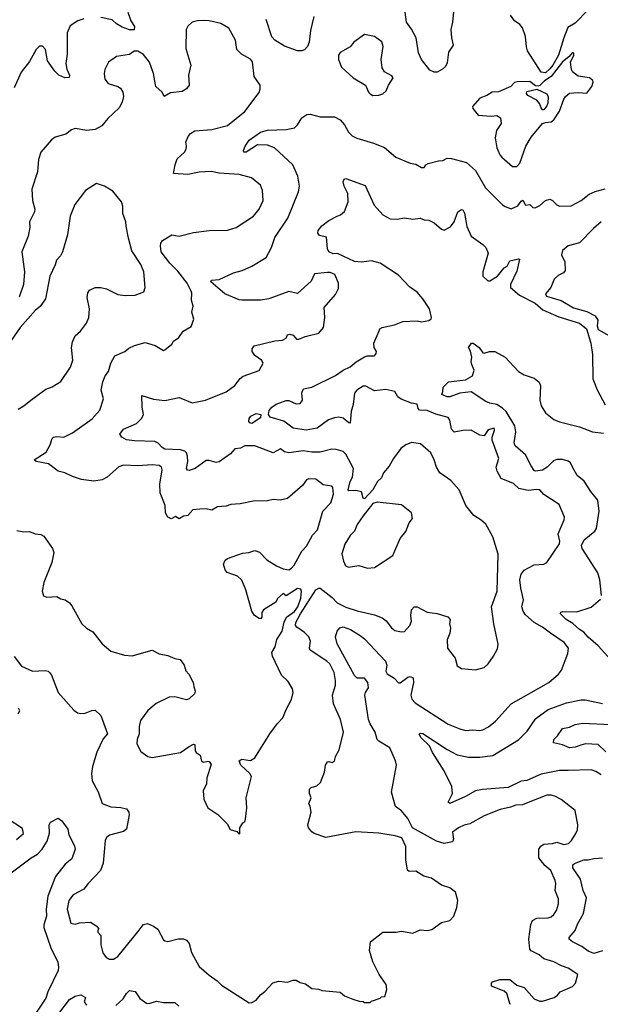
# Model space of a CAD drawing. Extents: x 1690054 to 1842981, y 782881 to 914114.
# Tile 567 of 656: x 1780595 to 1784670, y 868327 to 875233. Entities that reach past the tile are written whole.
import ezdxf

# ---------------------------------------------------------------- set-up
doc = ezdxf.new("R2010")
doc.units = 0

msp = doc.modelspace()

# ---------------------------------------------------------------- linework, layer by layer
at = {"layer": '0CON10XD'}
for points in [[(1783645.5, 875334.5), (1783633.1, 875215), (1783621.1, 875165), (1783626.5, 875105), (1783638.6, 875055), (1783605.4, 875004.6), (1783595, 874930), (1783583.1, 874905), (1783563.8, 874886.2), (1783525, 874865.7), (1783505, 874865.7), (1783475, 874880), (1783414.7, 874955), (1783395, 875000), (1783378, 875105), (1783345, 875165.6), (1783309.4, 875215), (1783288.9, 875375)], [(1781354.5, 875285), (1781374.6, 875224.6), (1781400.4, 875185), (1781398.3, 875161.7), (1781365, 875162.7), (1781315, 875181.6), (1781275, 875203.6), (1781245, 875232.1), (1781165, 875247.5)], [(1784585, 875302.1), (1784495, 875210), (1784442.6, 875177.4), (1784413.6, 875106.4), (1784377.7, 874985), (1784338.2, 874915), (1784315, 874888.3), (1784285, 874860.4), (1784256.2, 874866.2), (1784160.3, 875015), (1784151.8, 875041.8), (1784145.3, 875115), (1784125.4, 875175), (1784105, 875199.5), (1784067.1, 875225), (1784040, 875265)], [(1781045, 875239.1), (1781002.5, 875225), (1780950.2, 875189.8), (1780929.8, 875140.2), (1780928.9, 874991.1), (1780919.5, 874925), (1780926.8, 874886.8), (1780946, 874845), (1780942, 874828), (1780913.3, 874825), (1780870.8, 874845), (1780841.2, 874871.2), (1780791.4, 874945), (1780776.9, 875025), (1780756.4, 875046.4), (1780735, 875046.5), (1780710, 875025), (1780665, 874940), (1780605, 874864.2), (1780556.4, 874755)], [(1780575, 871650), (1780625, 871640), (1780665, 871642.5), (1780705, 871627.5), (1780745, 871623.3), (1780765, 871611.2), (1780777.1, 871595), (1780826.4, 871525), (1780834.5, 871495), (1780822.2, 871425), (1780766, 871285), (1780753.8, 871225), (1780762.3, 871192.3), (1780785, 871183.8), (1780856.6, 871186.6), (1780885, 871170.6), (1780915, 871164.2), (1780945, 871144), (1780962.4, 871122.4), (1781032, 870995), (1781065, 870964.2), (1781109.7, 870939.7), (1781173.3, 870855), (1781235, 870803.3), (1781330, 870775), (1781385, 870772), (1781525, 870810), (1781575, 870784.2), (1781635, 870774), (1781685, 870752), (1781722.5, 870745), (1781750, 870705), (1781761.2, 870665), (1781782.3, 870642.3), (1781813.8, 870585), (1781817.3, 870557.3), (1781826.4, 870523.6), (1781823.3, 870505), (1781785, 870470), (1781765, 870463.8), (1781685, 870483.8), (1781645, 870481.2), (1781552.7, 870437.3), (1781495, 870386.7), (1781442.7, 870317.3), (1781433.8, 870275), (1781433.3, 870225), (1781420, 870185), (1781418, 870155), (1781445, 870100), (1781494.1, 870064.1), (1781525, 870057.5), (1781725, 870092.5), (1781785, 870136.2), (1781815, 870152.5), (1781825, 870150), (1781826.7, 870105), (1781835, 870092.5), (1781862.5, 870075), (1781872, 870032), (1781885, 870026.2), (1781915, 870033.3), (1781925, 870030), (1781938.3, 870008.3), (1781909.2, 869915), (1781905.7, 869874.3), (1781884.3, 869825), (1781888.8, 869765), (1781916.7, 869705), (1781985, 869658.8), (1782052, 869592), (1782073.6, 869553.6), (1782118.3, 869538.3), (1782135, 869520), (1782140, 869525), (1782140, 869565), (1782160.7, 869599.3), (1782175, 869610), (1782180, 869625), (1782188.6, 869705), (1782184.3, 869775.7), (1782221.4, 869925), (1782210.8, 869945), (1782148, 870005), (1782136.7, 870035), (1782154.2, 870045.8), (1782215, 870037.1), (1782245.6, 870055), (1782351.9, 870225), (1782401.4, 870295), (1782442.5, 870337.5), (1782465, 870396), (1782503.3, 870465), (1782514.5, 870514.5), (1782509.1, 870539.1), (1782480.3, 870590.3), (1782432, 870635), (1782369.1, 870769.1), (1782364.7, 870795.3), (1782388.5, 870835), (1782401, 870885), (1782438.1, 870945), (1782452.3, 871007.7), (1782467.3, 871042.7), (1782525, 871082.8), (1782546.5, 871115), (1782567.8, 871175), (1782572.5, 871222.5), (1782568.3, 871238.3), (1782545, 871242.5), (1782465, 871192.5), (1782445, 871207.5), (1782405, 871172.5), (1782392.1, 871147.9), (1782305.6, 871094.4), (1782295.7, 871075), (1782295, 871042), (1782285, 871031.8), (1782275, 871032.1), (1782244.4, 871055), (1782225.3, 871085.3), (1782181.6, 871235), (1782155, 871302.5), (1782125, 871330), (1782052.5, 871355), (1782036.7, 871375), (1782026.2, 871415), (1782037.7, 871442.3), (1782055, 871453.8), (1782158.7, 871491.3), (1782204.4, 871495.6), (1782245, 871510), (1782278.8, 871498.8), (1782329.2, 871445), (1782397, 871403), (1782445, 871380.8), (1782485, 871373.8), (1782504.2, 871385.8), (1782522.1, 871407.9), (1782574.6, 871505.4), (1782609.5, 871540.5), (1782651.6, 871618.4), (1782685.5, 871655), (1782723.9, 871785), (1782780, 871845), (1782797.9, 871905), (1782792.7, 871952.7), (1782785, 871961.2), (1782725, 871971.2), (1782675, 872010.6), (1782625, 872012.2), (1782608, 872005), (1782581.2, 871965), (1782475, 871875.6), (1782423.6, 871863.6), (1782375, 871868.6), (1782335, 871859.2), (1782235, 871855.8), (1782142.9, 871837.1), (1782076.8, 871833.2), (1782045, 871820.8), (1781982.7, 871817.3), (1781945, 871793.3), (1781905, 871802), (1781860.8, 871799.2), (1781811.2, 871795), (1781775, 871756.7), (1781745, 871750), (1781715, 871733.3), (1781688, 871748), (1781657.9, 871732.1), (1781635, 871744.5), (1781618.8, 871775), (1781615.3, 871825), (1781580.8, 871915), (1781577.9, 871975), (1781596.5, 872075), (1781590, 872095), (1781575.4, 872105.4), (1781525, 872110), (1781425, 872103.5), (1781325, 872109.5), (1781291.9, 872098.1), (1781210.5, 872025), (1781175.2, 872004.8), (1781115, 871995.8), (1781028.8, 872008.8), (1780965, 872028.1), (1780912.5, 872055), (1780865, 872067.1), (1780797.1, 872117.2), (1780710, 872135), (1780697.5, 872145), (1780780.7, 872199.3), (1780810.5, 872250.5), (1780824.3, 872295), (1780833.8, 872305), (1780855, 872310), (1780905, 872305.7), (1780965, 872334.4), (1781105, 872433.3), (1781156.9, 872495), (1781182.5, 872575), (1781167.3, 872635), (1781177.9, 872692.1), (1781195.3, 872734.7), (1781218.9, 872765), (1781235, 872823.3), (1781263.8, 872875), (1781333.3, 872905), (1781361.1, 872928.9), (1781401.8, 872948.2), (1781475, 872968.6), (1781547.3, 872947.3), (1781605, 872913.8), (1781615, 872916.7), (1781663, 872957), (1781675, 872977.5), (1781712.5, 873005), (1781742.3, 873047.7), (1781798, 873082), (1781816.7, 873133.3), (1781802.7, 873182.7), (1781812.5, 873225), (1781801.4, 873265), (1781804.4, 873315), (1781799.3, 873329.3), (1781771.2, 873385), (1781705, 873470.5), (1781648.5, 873525), (1781589.4, 873605), (1781583, 873647), (1781586, 873665), (1781598.8, 873685), (1781663.6, 873723.6), (1781715, 873714.3), (1781815, 873740), (1781924.4, 873754.4), (1782055, 873757.5), (1782114.4, 873775.6), (1782235.4, 873854.6), (1782276.9, 873905), (1782304.4, 873965.6), (1782298.6, 874035), (1782285, 874073.3), (1782223.4, 874123.4), (1782135, 874148.5), (1781995, 874156.4), (1781938.5, 874168.5), (1781855, 874164.4), (1781775, 874147.1), (1781673.8, 874153.8), (1781685.7, 874215), (1781701.7, 874258.3), (1781752, 874305), (1781764.3, 874325), (1781767.1, 874345), (1781760.8, 874375), (1781778.6, 874415), (1781795, 874434.2), (1781825, 874454.2), (1781945, 874463.1), (1782055, 874491.4), (1782175, 874590), (1782275, 874722.5), (1782283.6, 874746.4), (1782283.6, 874773.6), (1782240, 874835), (1782228.3, 874938.3), (1782215, 874956), (1782151.7, 874991.7), (1782119.2, 875025), (1782109.3, 875089.3), (1782064.2, 875174.2), (1782007, 875207), (1781925, 875225.6), (1781893.3, 875226.7)], [(1781893.3, 875226.7), (1781844.4, 875225.6), (1781805, 875215.6), (1781775, 875188.9), (1781764, 875165), (1781761.2, 875031.2), (1781796, 874915), (1781780.8, 874845), (1781784, 874775), (1781765, 874748.8), (1781735, 874730), (1781655, 874720), (1781610, 874695), (1781595.9, 874725.9), (1781550, 874765), (1781534.3, 874855), (1781505.4, 874935), (1781465, 874990), (1781425, 875012.2), (1781398.3, 875011.7), (1781365, 874988), (1781275, 874976.2), (1781218.8, 874935), (1781192.5, 874885), (1781188, 874855), (1781192, 874815), (1781216.7, 874785), (1781285, 874765.7), (1781302.1, 874752.1), (1781320, 874725), (1781324.2, 874695), (1781315.5, 874654.5), (1781294, 874615), (1781215, 874540), (1781172, 874488), (1781126.3, 874463.7), (1781066.8, 874456.8), (1780985, 874470), (1780959.5, 874460.5), (1780920.3, 874429.7), (1780845, 874410), (1780818.8, 874391.2), (1780745, 874303.3), (1780726.6, 874253.4), (1780720.9, 874165), (1780680.9, 874045), (1780686.1, 873966.1), (1780701.5, 873905), (1780700, 873885), (1780663.6, 873816.4), (1780666.5, 873775), (1780655.4, 873715), (1780610.3, 873605), (1780630, 873465), (1780623.3, 873375), (1780592.8, 873287.2)], [(1782660, 875255), (1782637.1, 875157.1), (1782627.5, 875075), (1782615.3, 875044.7), (1782595, 875022.5), (1782575, 875013.8), (1782545, 875014.7), (1782455, 875047.5), (1782385, 875090), (1782365, 875112), (1782325.4, 875235.4)], [(1783075, 874702), (1783115, 874704), (1783145, 874713.3), (1783167.5, 874735), (1783183.8, 874775), (1783216.1, 874826.1), (1783208.3, 874838.3), (1783155, 874866.7), (1783138.8, 874895), (1783131.4, 874955), (1783145.5, 875044.5), (1783137.8, 875077.8), (1783085, 875114.2), (1783015, 875130), (1782940, 875075), (1782915, 875043.8), (1782845, 875002.5), (1782833.8, 874985), (1782833.8, 874955), (1782855, 874900), (1782935.7, 874825.7), (1783023.3, 874775), (1783043.8, 874725), (1783055, 874713.3), (1783075, 874702)], [(1784055, 874203.8), (1784085, 874204.2), (1784105, 874228), (1784147.9, 874345), (1784185, 874410), (1784265, 874504), (1784285, 874512.5), (1784325, 874515.8), (1784345, 874530), (1784385, 874591.8), (1784413.5, 874675), (1784425.8, 874695), (1784455, 874717.2), (1784515, 874723.3), (1784575, 874718.8), (1784610.4, 874765), (1784619.5, 874795), (1784616.9, 874806.9), (1784594.4, 874825), (1784515, 874836.5), (1784476.8, 874865), (1784467.7, 874885), (1784461.7, 874935), (1784485.5, 874985), (1784485, 874997.5), (1784475, 875003.3), (1784448.3, 874971.8), (1784405, 874938.2), (1784324.9, 874835.1), (1784277.5, 874805), (1784245, 874771.5), (1784235, 874766.5), (1784215, 874769.1), (1784175, 874799.6), (1784087.4, 874797.4), (1784067, 874793), (1784042.5, 874765), (1783955, 874728.1), (1783912.5, 874725), (1783875, 874702), (1783825, 874683.8), (1783772.5, 874625), (1783775, 874610), (1783814.1, 874564.1), (1783905, 874557.5), (1783945, 874562), (1783968.8, 874545), (1783974, 874505), (1783942.5, 874455), (1783932.9, 874405), (1783943.1, 874335), (1783964.4, 874285), (1783979.3, 874269.3), (1784055, 874203.8)], [(1784265, 874601.2), (1784255, 874614), (1784242.5, 874645), (1784225, 874668.1), (1784161.3, 874701.3), (1784152.5, 874715), (1784155, 874728.8), (1784225.8, 874745.8), (1784295, 874713.9), (1784305, 874693.3), (1784301.5, 874648.5), (1784295, 874628.6), (1784275, 874602), (1784265, 874601.2)], [(1781400.3, 872279.7), (1781345, 872286), (1781312.5, 872305), (1781297.5, 872325), (1781325, 872360.8), (1781415, 872401.4), (1781452.7, 872437.3), (1781464, 872465), (1781454.4, 872515), (1781453.8, 872596.2), (1781535, 872570.8), (1781615, 872562.5), (1781715, 872582.5), (1781805, 872545.8), (1781900, 872565), (1782045, 872622.9), (1782105, 872667.1), (1782143.8, 872716.2), (1782165, 872732.9), (1782277.1, 872772.9), (1782303.3, 872825), (1782292.5, 872845), (1782245, 872877.5), (1782227.5, 872905), (1782226.7, 872925), (1782240, 872945), (1782385, 872980), (1782440, 872985), (1782465, 873000), (1782475, 873022.5), (1782492.3, 873027.7), (1782515, 873020), (1782537, 872993), (1782555, 872992.5), (1782599.5, 873010.5), (1782695, 873034), (1782726.7, 873075), (1782738, 873145), (1782733.3, 873215), (1782812.5, 873305), (1782833, 873347), (1782833.3, 873385), (1782806.2, 873445), (1782775, 873459.2), (1782755, 873460.8), (1782665, 873450), (1782641.4, 873398.6), (1782545, 873313.8), (1782485, 873325.7), (1782345, 873275.4), (1782285.6, 873265.6), (1782155, 873265.6), (1782135, 873268.6), (1782035, 873310.5), (1781936.2, 873395), (1781942.7, 873407.3), (1781995, 873412), (1782095, 873457.5), (1782156.2, 873475), (1782223.8, 873505), (1782325.8, 873565), (1782363.3, 873635), (1782385.5, 873705), (1782478.1, 873841.9), (1782552.9, 874025), (1782558.9, 874065), (1782547.8, 874135), (1782512.5, 874215), (1782384.8, 874334.8), (1782333.8, 874353.8), (1782265, 874355.5), (1782185, 874304.2), (1782167.5, 874305), (1782166.2, 874315), (1782177.5, 874345), (1782205, 874387.1), (1782286.2, 874443.8), (1782335, 874457.9), (1782466.4, 874463.6), (1782525, 874475.8), (1782544, 874495), (1782575, 874546), (1782610.9, 874569.1), (1782635, 874570), (1782705, 874551.9), (1782805, 874551.9), (1782845, 874531.4), (1782875.4, 874495.4), (1782902, 874445), (1782929.1, 874419.1), (1782962.4, 874402.4), (1783078.3, 874368.3), (1783155, 874337.5), (1783235, 874268), (1783335, 874226.2), (1783375, 874220), (1783415, 874197.1), (1783434, 874196), (1783446.2, 874215), (1783462.5, 874225), (1783535, 874244.4), (1783565, 874245.8), (1783595, 874260.8), (1783625, 874259.2), (1783730.5, 874230.5), (1783795, 874176), (1783864.5, 874055), (1783984.6, 873934.6), (1784002, 873922), (1784045, 873907.5), (1784092.2, 873927.8), (1784115, 873960), (1784127.5, 873967.5), (1784145, 873933.3), (1784175, 873936.2), (1784196.4, 873916.4), (1784214.1, 873914.1), (1784245, 873930.8), (1784285, 873964.3), (1784315, 873974), (1784335, 873964), (1784365, 873934.2), (1784385, 873925.8), (1784465, 873926.9), (1784535, 873965.6), (1784591.7, 874008.3), (1784635, 874028.1), (1784705, 874048)], [(1784036.9, 868325), (1784013.3, 868403.3), (1783995, 868418.6), (1783907.5, 868455), (1783906.7, 868475), (1783913.3, 868485), (1783965, 868500), (1784035, 868500), (1784085, 868461.2), (1784135, 868444), (1784205, 868366.2), (1784245, 868350), (1784265, 868350), (1784345.9, 868374.1), (1784369.5, 868390.5), (1784387.5, 868415), (1784475, 868451.2), (1784496.2, 868475), (1784512.5, 868535), (1784445, 868581.2), (1784397, 868597), (1784344.4, 868624.4), (1784275, 868645.7), (1784242, 868675), (1784185, 868702), (1784175, 868713.8), (1784168.6, 868785), (1784183.3, 868886.7), (1784194, 868916), (1784225, 868930.5), (1784305, 868934.3), (1784325, 868940.8), (1784345, 868956.2), (1784364, 868985), (1784377.6, 869032.4), (1784377.4, 869067.4), (1784354.4, 869125), (1784358.1, 869175), (1784353.1, 869195), (1784322.5, 869265), (1784280.7, 869300.7), (1784240, 869355), (1784238.2, 869415), (1784253.1, 869436.9), (1784275, 869450), (1784335.4, 869454.6), (1784365, 869464.2), (1784415, 869447.1), (1784448, 869455), (1784467.5, 869475), (1784498, 869525), (1784509.1, 869550.9), (1784513.1, 869585), (1784495, 869686.7), (1784395, 869763.8), (1784355.5, 869785.5), (1784324.4, 869794.4), (1784295, 869794.5), (1784165, 869742.1), (1784125, 869726.2), (1784077, 869723), (1784041.1, 869708.9), (1783967, 869693), (1783855, 869650), (1783755, 869592.2), (1783715, 869583.5), (1783675, 869564.6), (1783633.8, 869535), (1783640.8, 869485), (1783633.9, 869466.1), (1783575.3, 869454.7), (1783520.7, 869470.7), (1783351.2, 869565), (1783320.2, 869630.2), (1783274.4, 869685), (1783232.9, 869715), (1783204.3, 869815), (1783240, 870005), (1783234, 870035), (1783194.2, 870125), (1783115, 870172.9), (1783104.3, 870185), (1783089.2, 870235), (1783054.6, 870294.6), (1783044.4, 870325), (1783017.8, 870495), (1783022.7, 870515), (1783043.7, 870546.3), (1783039.5, 870585), (1783015, 870614.6), (1782965, 870614.6), (1782945, 870634.4), (1782823.2, 870855), (1782811.9, 870905), (1782823.8, 870945), (1782842.7, 870967.3), (1782865, 870974), (1782918.1, 870955), (1782985, 870914.5), (1783015, 870890.9), (1783162.5, 870735), (1783173.1, 870705), (1783164.6, 870664.6), (1783175, 870644.4), (1783224.5, 870614.5), (1783255, 870580.8), (1783265, 870580.8), (1783318.9, 870621.1), (1783335, 870625.7), (1783356.2, 870616.2), (1783360.4, 870585), (1783340.8, 870495), (1783347, 870467), (1783370.5, 870440.5), (1783602.6, 870292.6), (1783685, 870259.1), (1783725, 870248.2), (1783775, 870252.7), (1783822.1, 870247.9), (1783845, 870253.1), (1783885, 870273.1), (1783935.9, 870314.1), (1784045, 870434.4), (1784308.8, 870585), (1784377, 870643), (1784398.8, 870671.2), (1784442.3, 870787.7), (1784446, 870825), (1784415.6, 870865), (1784321.1, 870931.1), (1784265, 870972.2), (1784205, 871004.3), (1784145, 871059.5), (1784128.8, 871085), (1784120, 871115), (1784131.8, 871165), (1784111.8, 871245), (1784105.4, 871305), (1784114.7, 871345), (1784135, 871371.8), (1784205, 871409.4), (1784275, 871414.3), (1784295, 871426.2), (1784382.8, 871557.2), (1784385.4, 871575), (1784373.6, 871626.4), (1784416.5, 871725), (1784418.1, 871745), (1784381.9, 871831.9), (1784275, 871903.5), (1784245, 871934.5), (1784225, 871938.9), (1784165, 871930.6), (1784099.2, 871945), (1784061.1, 871981.1), (1783975, 872015.8), (1783946.9, 872066.9), (1783939.4, 872095), (1783957.1, 872155), (1783912.5, 872285), (1783912.5, 872305), (1783927.5, 872355), (1783925, 872368), (1783884.2, 872355.8), (1783855, 872313.3), (1783825, 872320), (1783765, 872354), (1783705, 872352.5), (1783645, 872340.6), (1783625, 872361.2), (1783614.4, 872425), (1783602.2, 872442.2), (1783515, 872466.3), (1783455, 872491.6), (1783402.5, 872495), (1783391.2, 872505), (1783385, 872537.5), (1783345, 872543.3), (1783272.3, 872572.3), (1783248.3, 872588.3), (1783227.5, 872625), (1783165, 872640), (1783085, 872630.4), (1783025, 872662.5), (1783005, 872663.6), (1782961.9, 872635), (1782944.2, 872614.2), (1782935.4, 872535), (1782920.9, 872485), (1782915, 872403.3), (1782905, 872404.4), (1782865, 872438.1), (1782834.4, 872444.4), (1782805, 872441.5), (1782763.6, 872426.4), (1782682.1, 872367.9), (1782605, 872353.2), (1782515, 872368.9), (1782448.4, 872418.4), (1782354.4, 872444.4), (1782341.1, 872465), (1782346.9, 872493.1), (1782364, 872515), (1782395, 872536.7), (1782465, 872561.5), (1782485, 872561.1), (1782535, 872538.9), (1782565, 872541.4), (1782580.6, 872565), (1782575.6, 872615), (1782586.7, 872643.3), (1782645, 872655.6), (1782813, 872737), (1782865, 872774.2), (1782915, 872798), (1782957, 872833), (1783015, 872868), (1783035, 872876), (1783085, 872876), (1783097.8, 872892.2), (1783098.9, 872905), (1783082.9, 872935), (1783081.2, 872965), (1783118, 873052), (1783124, 873066), (1783140, 873075), (1783225, 873092.2), (1783285, 873116.2), (1783385, 873121.1), (1783415, 873114), (1783467.7, 873122.3), (1783484.4, 873135), (1783485.3, 873144.7), (1783471.9, 873205), (1783425, 873275.6), (1783385, 873322.5), (1783330.5, 873360.5), (1783255, 873441.1), (1783125, 873526), (1783065, 873542.7), (1782995, 873533.2), (1782945, 873537.9), (1782825, 873592.5), (1782795, 873590), (1782766, 873605), (1782755.7, 873625), (1782748.8, 873708.8), (1782699.5, 873719.5), (1782688.8, 873735), (1782690, 873755), (1782715, 873788), (1782765.6, 873824.4), (1782822.5, 873855), (1782847.5, 873865), (1782875, 873887.5), (1782900, 873955), (1782898.8, 874015), (1782873.8, 874065), (1782866.7, 874095), (1782873.3, 874115), (1782885, 874118.8), (1783019.4, 874069.4), (1783083.2, 873933.2), (1783145, 873864.4), (1783195, 873835.7), (1783246.8, 873833.2), (1783295, 873842.5), (1783355, 873834), (1783405, 873841.2), (1783435, 873828.8), (1783467.7, 873827.7), (1783505, 873808.8), (1783556.7, 873765), (1783575, 873758), (1783619.7, 873780.3), (1783645, 873816.2), (1783670, 873885), (1783695, 873902), (1783705, 873898.8), (1783716.8, 873876.8), (1783732.8, 873782.8), (1783764.2, 873715), (1783846.6, 873656.6), (1783865.8, 873635), (1783883.3, 873595), (1783845.4, 873465)], [(1780585, 872502), (1780625, 872524), (1780674, 872565), (1780778.8, 872641.2), (1780822.7, 872657.3), (1780885, 872696.2), (1780952, 872795), (1780968.1, 872845), (1780959.4, 872935), (1780965, 872973.3), (1780985.7, 873015), (1781022.4, 873047.6), (1781065, 873103.8), (1781081.8, 873145), (1781084.5, 873205), (1781068, 873285), (1781073, 873317), (1781085, 873336.2), (1781125.7, 873354.3), (1781165, 873355.7), (1781205.5, 873345.5), (1781285, 873305.6), (1781335, 873299.1), (1781405, 873300.4), (1781465.6, 873325), (1781475.6, 873355), (1781466.9, 873465), (1781446.4, 873516.4), (1781381.4, 873611.4), (1781360.2, 873700.2), (1781342, 873785), (1781341.2, 873815), (1781320, 873875), (1781318.8, 873925), (1781310, 873955), (1781249.5, 874029.5), (1781190, 874065), (1781135, 874083.3), (1781056.7, 874035), (1780983.4, 873936.6), (1780950, 873855), (1780930, 873725), (1780895.7, 873605), (1780882.6, 873577.4), (1780853.2, 873546.8), (1780845.5, 873514.5), (1780806.5, 873435), (1780775.6, 873275), (1780738.8, 873221.2), (1780707.5, 873195), (1780598.1, 873075), (1780515, 872952.5)], [(1784675.3, 873814.7), (1784621.9, 873768.1), (1784525, 873667.5), (1784445, 873646.9), (1784405.7, 873615), (1784397.1, 873585), (1784420.5, 873535), (1784422.9, 873475), (1784411.3, 873458.7), (1784375, 873440), (1784345.8, 873414.2), (1784331.7, 873378.3), (1784323.8, 873355), (1784285, 873310), (1784292.5, 873295), (1784395, 873262.5), (1784482.8, 873212.8), (1784575, 873186.5), (1784633.8, 873155), (1784654, 873125), (1784647.1, 873085), (1784655, 873060.8), (1784733.8, 873015)], [(1783845.4, 873465), (1783845, 873433.3), (1783881.7, 873401.7), (1783895, 873401.2), (1783948.9, 873435), (1783995, 873493.5), (1784015.6, 873505), (1784035, 873542.9), (1784095, 873556.7), (1784103.3, 873553.3), (1784085, 873470), (1784040, 873375), (1784039.6, 873355), (1784102.1, 873302.1), (1784213.1, 873245), (1784268, 873198), (1784378.3, 873148.3), (1784524, 873105), (1784572.7, 873065), (1784603.3, 872965), (1784615.5, 872885), (1784616.9, 872715), (1784647.5, 872637.5), (1784705, 872532.3)], [(1784679.1, 871195), (1784667.7, 871305), (1784653.1, 871353.1), (1784543.5, 871525), (1784537.8, 871545), (1784557.1, 871585), (1784632.9, 871645), (1784642.5, 871665), (1784662.9, 871785), (1784653.1, 871863.1), (1784603.2, 871925), (1784557.2, 871997.2), (1784507.3, 872037.3), (1784475.4, 872095), (1784460, 872125), (1784445, 872137.3), (1784405, 872147.7), (1784365, 872147.5), (1784340.8, 872139.2), (1784298.1, 872095), (1784265, 872072.9), (1784215, 872065.8), (1784205, 872072), (1784185, 872104.2), (1784145, 872180.8), (1784073.5, 872245), (1784066.2, 872266.2), (1784077, 872343), (1784070.9, 872385), (1784008.6, 872485), (1783985, 872508.9), (1783945, 872533.2), (1783895, 872542.7), (1783866, 872556), (1783763, 872623), (1783685, 872614), (1783615, 872587.5), (1783595, 872588.6), (1783557.5, 872605), (1783566.2, 872625), (1783568.5, 872655), (1783605, 872694.2), (1783725, 872706.5), (1783772.5, 872735), (1783785.6, 872775), (1783768.6, 872815), (1783763.5, 872835), (1783769.2, 872865), (1783759.2, 872909.2), (1783745.5, 872935), (1783766.7, 872965), (1783778.1, 872965), (1783820.9, 872935), (1783845, 872895.6), (1783855, 872893.1), (1783893.5, 872906.5), (1783930, 872905), (1784002.3, 872865), (1784096.2, 872766.2), (1784135, 872741.9), (1784205, 872719.4), (1784241.7, 872691.7), (1784250.9, 872665), (1784244.8, 872565), (1784255.8, 872525), (1784286, 872475), (1784345, 872429.3), (1784385, 872411.9), (1784525, 872377.4), (1784615, 872343.2), (1784693.3, 872333.3)], [(1782225, 872402), (1782210, 872405), (1782202.5, 872415), (1782206.7, 872435), (1782218.3, 872451.7), (1782255, 872471.2), (1782286.7, 872465), (1782285, 872440), (1782225, 872402)], [(1780557.4, 870767.4), (1780609.3, 870699.3), (1780685, 870664.3), (1780775, 870668), (1780795, 870663.8), (1780805, 870654), (1780819.2, 870635), (1780866.2, 870515), (1780975, 870390), (1781002.3, 870372.3), (1781025, 870366.2), (1781055, 870368), (1781101.7, 870388.3), (1781125, 870390), (1781165, 870353.3), (1781212.9, 870225), (1781181.1, 870188.9), (1781137, 870095), (1781105.5, 869995), (1781098.5, 869945), (1781103.5, 869895), (1781146.8, 869816.8), (1781175, 869734.4), (1781235, 869712.4), (1781305, 869707.5), (1781345, 869697.5), (1781361.2, 869675), (1781363.8, 869655), (1781346.2, 869555), (1781325, 869539.2), (1781226.4, 869513.6), (1781205, 869497.5), (1781194.5, 869475), (1781181.9, 869318.1), (1781161.5, 869265), (1781075, 869174.2), (1781045.5, 869134.5), (1780970.8, 869095), (1780941.5, 869055), (1780927.8, 868995), (1780955, 868895.8), (1780985, 868889.2), (1781015, 868898.8), (1781093, 868903), (1781137.5, 868875), (1781150, 868855), (1781143, 868847), (1781143, 868833), (1781165, 868810), (1781164.2, 868745), (1781179.1, 868689.1), (1781202, 868655), (1781222.6, 868642.6), (1781255, 868643.3), (1781285, 868662.5), (1781423.7, 868836.3), (1781465, 868886.9), (1781493.2, 868893.2), (1781535, 868875.7), (1781564.2, 868855), (1781605, 868780), (1781615, 868771.2), (1781635, 868767.5), (1781707.3, 868787.3), (1781746.1, 868786.1), (1781765, 868777.5), (1781785, 868752.5), (1781800.9, 868690.9), (1781855, 868591.1), (1781925, 868530.5), (1781981.3, 868491.3), (1782010.9, 868460.9), (1782205, 868336.7), (1782225, 868340), (1782255, 868356.7), (1782285.8, 868394.2), (1782315, 868416.2), (1782372.7, 868477.3), (1782415, 868490), (1782475, 868483.3), (1782515, 868496.7), (1782535, 868496.2), (1782565, 868480), (1782600.7, 868470.7), (1782645, 868437.5), (1782695, 868432.5), (1782715, 868423.3), (1782845, 868412.5), (1782875, 868387.5), (1782933, 868363), (1782978.3, 868348.3), (1783007, 868347), (1783015, 868340), (1783055, 868340), (1783065, 868350), (1783125, 868370), (1783135, 868380), (1783158.3, 868381.7), (1783171.7, 868431.7), (1783166.7, 868465), (1783117.3, 868537.3), (1783074.2, 868625), (1783051.2, 868705), (1783057.5, 868765), (1783145, 868832.5), (1783235, 868832.5), (1783275, 868839.2), (1783354.3, 868825.7), (1783405, 868849.2), (1783455, 868845.6), (1783488, 868852), (1783555, 868900), (1783614.2, 868915.8), (1783642, 868945), (1783664.3, 869005), (1783670.6, 869055), (1783655, 869114), (1783615, 869144), (1783555, 869162.9), (1783485, 869212.9), (1783432.5, 869225), (1783375, 869261.2), (1783329.5, 869259.5), (1783316.8, 869266.8), (1783305, 869340), (1783305.7, 869435), (1783277.5, 869495), (1783230.3, 869509.7), (1783115, 869526.6), (1782953.7, 869536.4), (1782745, 869496), (1782663.3, 869525), (1782645, 869536.2), (1782622.5, 869565), (1782617.5, 869585), (1782640.6, 869675), (1782634.3, 869714.3), (1782623.8, 869735), (1782640, 869775), (1782630, 869805), (1782630, 869835), (1782641.4, 869848.6), (1782680.3, 869859.7), (1782707.6, 869882.4), (1782734, 869955), (1782741.9, 870005), (1782755, 870026.7), (1782765, 870030), (1782787.7, 870022.3), (1782805, 870033.3), (1782812, 870065), (1782837.8, 870112.2), (1782867.1, 870235), (1782848.1, 870325), (1782798, 870435), (1782790, 870495), (1782811.4, 870565), (1782812.3, 870597.7), (1782802.2, 870655), (1782771.2, 870715), (1782752, 870735), (1782635, 870810.8), (1782630, 870825), (1782636.7, 870875), (1782625.6, 870905), (1782595, 870935.5), (1782541.3, 870971.3), (1782531.4, 870985), (1782534.2, 871005), (1782565.1, 871065), (1782675, 871233.3), (1782695, 871246.2), (1782705.3, 871245.3), (1782789.5, 871179.5), (1782824.2, 871144.2), (1782885, 871111.8), (1782965, 871086.1), (1783085, 871059.5), (1783138.8, 871038.8), (1783167.2, 871017.2), (1783205, 870966.7), (1783228.3, 870948.3), (1783275, 870938.8), (1783295, 870942.5), (1783334, 870985), (1783345.8, 871015), (1783340, 871055), (1783344.3, 871095), (1783365, 871116), (1783385, 871114), (1783455, 871077.5), (1783525, 871069.2), (1783600, 871045), (1783616.7, 871025), (1783612.5, 870995), (1783618.8, 870965), (1783615, 870930), (1783596.4, 870883.6), (1783597.5, 870825), (1783652.5, 870755), (1783665, 870700), (1783695, 870682.5), (1783795, 870673.3), (1783855, 870690), (1783882.5, 870715), (1783920.7, 870769.3), (1783949.5, 870820.5), (1783953.6, 870853.6), (1783922, 870995), (1783906.7, 871115), (1783945.6, 871225), (1783954, 871485), (1783916.7, 871605), (1783866.7, 871695), (1783835, 871723.3), (1783783.8, 871755), (1783726, 871825), (1783678.8, 871935), (1783621.2, 872001.2), (1783545, 872055.8), (1783520.5, 872095), (1783505.4, 872145.4), (1783480.8, 872195), (1783408.9, 872258.9), (1783345, 872267.7), (1783305, 872251.1), (1783270.7, 872225), (1783218.9, 872155), (1783189.1, 872100.9), (1783147.7, 872055), (1783135, 872019.2), (1783106.7, 871993.4), (1783075, 871935.4), (1783015, 871872.5), (1783006.2, 871876.2), (1782995, 871922.5), (1782955, 871930), (1782905, 871928.8), (1782900, 871935), (1782914.5, 871995), (1782932.3, 872025), (1782937.5, 872085), (1782885, 872186), (1782865, 872204), (1782817.6, 872217.6), (1782785, 872220), (1782705, 872199.2), (1782645, 872199.4), (1782585, 872208.2), (1782484.1, 872194.1), (1782455, 872202.5), (1782425, 872222.5), (1782375, 872194.5), (1782245, 872244.4), (1782176.2, 872243.8), (1782145, 872226.9), (1782105, 872223.3), (1782075, 872187.5), (1781995, 872132), (1781975, 872126.2), (1781925, 872142), (1781905, 872141.4), (1781827.5, 872085), (1781785, 872071.4), (1781773.2, 872073.2), (1781765.6, 872085.6), (1781774.6, 872135), (1781772.6, 872172.6), (1781766.4, 872195), (1781755, 872207.8), (1781725, 872216.4), (1781615, 872220), (1781595, 872231.4), (1781567.5, 872262.5), (1781545, 872274.4), (1781400.3, 872279.7)], [(1783036.4, 871386.4), (1783085, 871392), (1783214.3, 871475.7), (1783266.2, 871595), (1783305.8, 871644.2), (1783328.8, 871705), (1783353.3, 871735), (1783344.3, 871774.3), (1783275, 871831.2), (1783105, 871849.4), (1783075, 871840.8), (1783005, 871753.1), (1782965, 871693.3), (1782944.2, 871645.8), (1782915.9, 871615), (1782877.9, 871555), (1782857.1, 871487.1), (1782866.9, 871435), (1782881.4, 871401.4), (1782903.9, 871393.9), (1782975, 871403.8), (1783036.4, 871386.4)], [(1784743.5, 870743.5), (1784655, 870841.8), (1784585, 870902.7), (1784555, 870937.3), (1784523.5, 870955), (1784478.5, 870998.5), (1784430, 871025), (1784392, 871065), (1784392.9, 871077.1), (1784405, 871082), (1784505, 871079.4), (1784606.6, 871113.4), (1784671.9, 871168.1)], [(1784676.2, 869936.2), (1784638.9, 869958.9), (1784605, 869970.6), (1784445, 869966.1), (1784385, 869966.1), (1784255, 869940.8), (1784155, 869896.8), (1784115, 869891.2), (1784023.1, 869846.9), (1783844.4, 869834.4), (1783795, 869825.5), (1783725, 869785.7), (1783614.5, 869734.5), (1783603.3, 869745), (1783632, 869805), (1783627.5, 869855), (1783574.5, 869964.5), (1783492.2, 870092.2), (1783471.1, 870141.1), (1783412.9, 870195), (1783398.8, 870221.2), (1783405, 870230), (1783425, 870225.6), (1783595.8, 870115), (1783666.2, 870076.2), (1783745, 870060.9), (1783825, 870061.2), (1783915, 870072.1), (1784095, 870181.4), (1784157.4, 870242.6), (1784218, 870332), (1784304, 870395), (1784432.1, 870442.1), (1784535, 870462.2), (1784565, 870462.2), (1784685, 870438.1)], [(1780585, 870363.8), (1780595.8, 870385), (1780586.2, 870405)], [(1784708, 870098), (1784655, 870149.6), (1784565.4, 870154.6), (1784534.2, 870145.8), (1784495, 870131.8), (1784455, 870126.9), (1784405, 870147.5), (1784341.5, 870161.5), (1784343.3, 870185), (1784369.5, 870210.5), (1784405, 870260.6), (1784455, 870271.8), (1784495, 870290.4), (1784545, 870297.9), (1784745, 870290.7)], [(1780574, 869484), (1780621.4, 869525), (1780615, 869560.8), (1780514, 869625)], [(1780535, 869249.2), (1780675.4, 869354.6), (1780720, 869380), (1780752.5, 869415), (1780789.1, 869470.9), (1780803.6, 869526.4), (1780803.3, 869585), (1780812, 869605), (1780865, 869632), (1780892, 869615), (1780932.5, 869555), (1780939.4, 869515), (1780979.2, 869439.2), (1780985.6, 869415), (1780961.7, 869348.3), (1780915, 869310.8), (1780846.7, 869223.3), (1780792.1, 869085), (1780780.8, 868995), (1780782.5, 868945), (1780764.5, 868885.5), (1780764.4, 868865), (1780813.3, 868723.3), (1780862.1, 868622.1), (1780868.7, 868588.7), (1780866.3, 868565), (1780792, 868415), (1780778.8, 868371.2), (1780636, 868154)], [(1784685, 868702.2), (1784625, 868684.6), (1784585, 868698.8), (1784541.8, 868731.8), (1784475.7, 868765), (1784452, 868785), (1784452, 868795), (1784494.7, 868845.3), (1784510.8, 868889.1), (1784552.7, 868965), (1784574.5, 869074.5), (1784549.4, 869125), (1784531.1, 869205), (1784477.5, 869285), (1784478, 869305), (1784488.8, 869315), (1784555, 869341.2), (1784585, 869340.2), (1784625, 869350.9), (1784685, 869355.4)], [(1780876.9, 868273.1), (1780945, 868361.5), (1780985, 868384), (1781025, 868394), (1781056.2, 868375), (1781048.5, 868345), (1781065, 868321.8)], [(1781271.3, 868318.7), (1781320.6, 868365), (1781345, 868404), (1781367, 868423), (1781405, 868416.2), (1781437.9, 868367.9), (1781485, 868334.3), (1781505, 868332.9), (1781555, 868349.4), (1781605, 868340), (1781685, 868340), (1781713.3, 868315)]]:
    msp.add_lwpolyline(points, dxfattribs=at)

doc.saveas('drawing.dxf')
